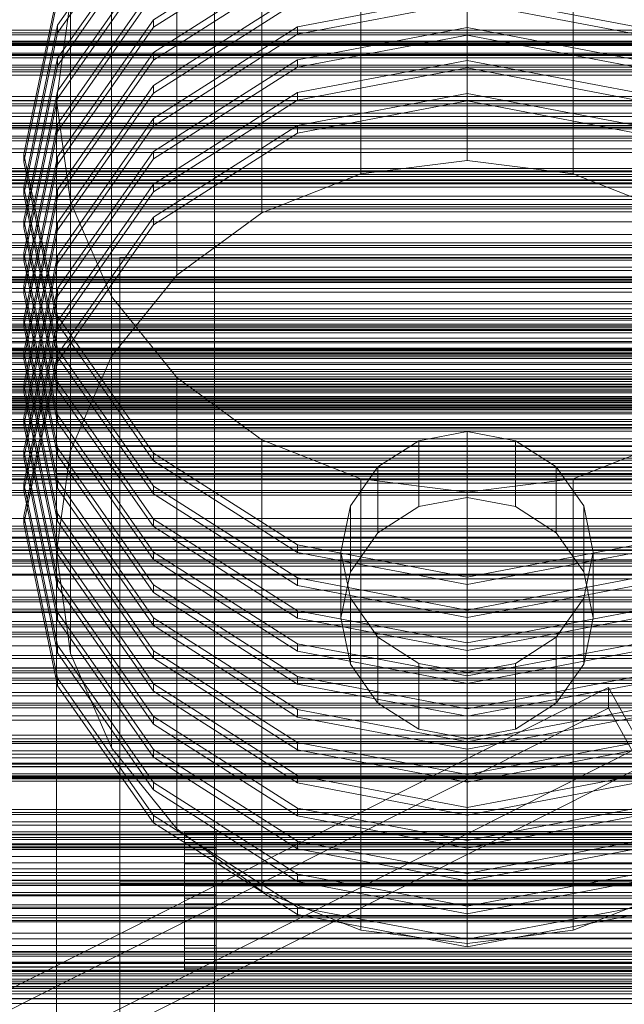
# Model space of a CAD drawing. Header units: millimetres. Extents: x -2233 to 61924, y -68080 to 6847.
# Tile 327 of 656: x 488 to 680, y -32783 to -32471. Entities that reach past the tile are written whole.
import ezdxf

# ---------------------------------------------------------------- set-up
doc = ezdxf.new("R2010")
doc.units = ezdxf.units.MM
for name, color, linetype, lineweight in [('COTAS_P', 1, 'Continuous', 0), ('frontal_C02', 7, 'Continuous', 0), ('frontal_C03', 7, 'Continuous', 0), ('frontal_C03-dry', 7, 'Continuous', 0), ('frontal_tolva', 7, 'Continuous', 0)]:
    doc.layers.add(name, color=color, linetype=linetype, lineweight=lineweight)
doc.dimstyles.new('R19_100', dxfattribs={"dimtxt": 250, "dimasz": 150, "dimexe": 150, "dimexo": 80, "dimgap": 100, "dimtad": 1, "dimtih": 1, "dimtoh": 1, "dimdsep": 46, "dimcen": 0.09, "dimadec": 0, "dimazin": 0, "dimtfac": 1, "dimtdec": 4, "dimtofl": 0, "dimtmove": 0, "dimatfit": 3, "dimfxl": 1, "dimtolj": 1, "dimtzin": 0, "dimarcsym": 0})

# ---------------------------------------------------------------- blocks, each defined once
blk = doc.blocks.new('DIM_R28_53')
at = {"layer": 'COTAS_P'}
for p, q in [((-150, -32300), (550, -32300)), ((550, -32300), (505, -32450)), ((550, -34900), (550, -32300)), ((550, -32300), (595, -32450)), ((550, -34900), (505, -34750)), ((550, -34900), (595, -34750)), ((-150, -34900), (550, -34900))]:
    blk.add_line(p, q, dxfattribs=at)
blk.add_text('2600 P', height=250, rotation=90, dxfattribs=at).set_placement((450, -33600))

msp = doc.modelspace()

# ---------------------------------------------------------------- linework, layer by layer
at = {"layer": 'frontal_C02'}
for p, q in [((630, -32515.335), (630, -32372.27)), ((596.354, -32519.564), (596.354, -32376.499)), ((663.646, -32519.564), (663.646, -32376.499)), ((565, -32531.96), (565, -32388.896)), ((538.076, -32551.681), (538.076, -32408.616)), ((530.722, -32429.017), (500.287, -32472.496)), ((500.287, -32474.88), (530.722, -32431.401)), ((517.417, -32577.381), (517.417, -32434.316)), ((530.722, -32439.449), (500.287, -32482.928)), ((500.287, -32485.312), (530.722, -32441.833)), ((576.271, -32441.693), (530.722, -32470.744)), ((530.722, -32473.129), (576.271, -32444.077)), ((530.722, -32449.881), (500.287, -32493.359)), ((500.287, -32495.744), (530.722, -32452.265)), ((576.271, -32452.124), (530.722, -32481.176)), ((530.722, -32483.561), (576.271, -32454.509)), ((530.722, -32460.312), (500.287, -32503.791)), ((500.287, -32462.064), (489.6, -32513.351)), ((500.287, -32506.176), (530.722, -32462.697)), ((576.271, -32462.556), (530.722, -32491.608)), ((630, -32462.787), (576.271, -32472.988)), ((683.729, -32472.988), (630, -32462.787)), ((489.6, -32515.735), (500.287, -32464.448)), ((504.43, -32464.245), (500, -32496.362)), ((504.43, -32607.309), (504.43, -32464.245)), ((530.722, -32493.992), (576.271, -32464.941)), ((576.271, -32475.372), (630, -32465.171)), ((630, -32465.171), (683.729, -32475.372)), ((500.287, -32472.496), (489.6, -32523.783)), ((530.722, -32470.744), (500.287, -32514.223)), ((500.287, -32474.88), (500.287, -32472.496)), ((530.722, -32473.129), (530.722, -32470.744)), ((576.271, -32472.988), (530.722, -32502.04)), ((576.271, -32475.372), (576.271, -32472.988)), ((489.6, -32526.167), (500.287, -32474.88)), ((500.287, -32516.608), (530.722, -32473.129)), ((530.722, -32504.424), (576.271, -32475.372)), ((630, -32473.218), (576.271, -32483.42)), ((576.271, -32485.804), (630, -32475.603)), ((683.729, -32483.42), (630, -32473.218)), ((630, -32475.603), (630, -32473.218)), ((630, -32475.603), (683.729, -32485.804)), ((530.722, -32481.176), (500.287, -32524.655)), ((530.722, -32483.561), (530.722, -32481.176)), ((500.287, -32482.928), (489.6, -32534.214)), ((489.6, -32536.599), (500.287, -32485.312)), ((500.287, -32485.312), (500.287, -32482.928)), ((500.287, -32527.039), (530.722, -32483.561)), ((576.271, -32483.42), (530.722, -32512.472)), ((576.271, -32485.804), (576.271, -32483.42)), ((630, -32483.65), (576.271, -32493.852)), ((683.729, -32493.852), (630, -32483.65)), ((630, -32486.035), (630, -32483.65)), ((530.722, -32514.856), (576.271, -32485.804)), ((576.271, -32496.236), (630, -32486.035)), ((630, -32486.035), (683.729, -32496.236)), ((530.722, -32491.608), (500.287, -32535.087)), ((530.722, -32493.992), (530.722, -32491.608)), ((500.287, -32493.359), (489.6, -32544.646)), ((500.287, -32495.744), (500.287, -32493.359)), ((500.287, -32537.471), (530.722, -32493.992)), ((576.271, -32493.852), (530.722, -32522.903)), ((576.271, -32496.236), (576.271, -32493.852)), ((630, -32494.082), (576.271, -32504.283)), ((683.729, -32504.283), (630, -32494.082)), ((630, -32496.466), (630, -32494.082)), ((489.6, -32547.031), (500.287, -32495.744)), ((500, -32496.362), (504.43, -32528.479)), ((500, -32639.427), (500, -32496.362)), ((530.722, -32525.288), (576.271, -32496.236)), ((576.271, -32506.668), (630, -32496.466)), ((630, -32496.466), (683.729, -32506.668)), ((500.287, -32503.791), (489.6, -32555.078)), ((530.722, -32502.04), (500.287, -32545.519)), ((500.287, -32506.176), (500.287, -32503.791)), ((530.722, -32504.424), (530.722, -32502.04)), ((576.271, -32504.283), (530.722, -32533.335)), ((576.271, -32506.668), (576.271, -32504.283)), ((489.6, -32557.462), (500.287, -32506.176)), ((500.287, -32547.903), (530.722, -32504.424)), ((530.722, -32535.72), (576.271, -32506.668)), ((489.6, -32513.351), (500.287, -32564.638)), ((489.6, -32515.735), (489.6, -32513.351)), ((530.722, -32512.472), (500.287, -32555.95)), ((530.722, -32514.856), (530.722, -32512.472)), ((500.287, -32514.223), (489.6, -32565.51)), ((500.287, -32567.022), (489.6, -32515.735)), ((489.6, -32567.894), (500.287, -32516.608)), ((500.287, -32516.608), (500.287, -32514.223)), ((500.287, -32558.335), (530.722, -32514.856)), ((596.354, -32519.564), (630, -32515.335)), ((630, -32515.335), (663.646, -32519.564)), ((565, -32531.96), (596.354, -32519.564)), ((663.646, -32519.564), (695, -32531.96)), ((530.722, -32522.903), (500.287, -32566.382)), ((530.722, -32525.288), (530.722, -32522.903)), ((489.6, -32523.783), (500.287, -32575.069)), ((489.6, -32526.167), (489.6, -32523.783)), ((500.287, -32524.655), (489.6, -32575.942)), ((500.287, -32527.039), (500.287, -32524.655)), ((500.287, -32568.767), (530.722, -32525.288)), ((500.287, -32577.454), (489.6, -32526.167)), ((489.6, -32578.326), (500.287, -32527.039)), ((504.43, -32528.479), (517.417, -32558.408)), ((504.43, -32671.544), (504.43, -32528.479)), ((538.076, -32551.681), (565, -32531.96)), ((489.6, -32534.214), (500.287, -32585.501)), ((489.6, -32536.599), (489.6, -32534.214)), ((500.287, -32535.087), (489.6, -32586.373)), ((530.722, -32533.335), (500.287, -32576.814)), ((500.287, -32537.471), (500.287, -32535.087)), ((530.722, -32535.72), (530.722, -32533.335)), ((500.287, -32587.886), (489.6, -32536.599)), ((489.6, -32588.758), (500.287, -32537.471)), ((500.287, -32579.198), (530.722, -32535.72)), ((489.6, -32544.646), (500.287, -32595.933)), ((489.6, -32547.031), (489.6, -32544.646)), ((500.287, -32545.519), (489.6, -32596.805)), ((500.287, -32598.317), (489.6, -32547.031)), ((489.6, -32599.19), (500.287, -32547.903)), ((500.287, -32547.903), (500.287, -32545.519)), ((520, -32605.725), (520, -32546.115)), ((520, -32546.115), (740, -32546.115)), ((520, -32744.661), (520, -32546.115)), ((517.417, -32577.381), (538.076, -32551.681)), ((489.6, -32555.078), (500.287, -32606.365)), ((489.6, -32557.462), (489.6, -32555.078)), ((500.287, -32555.95), (489.6, -32607.237)), ((500.287, -32558.335), (500.287, -32555.95)), ((500.287, -32608.749), (489.6, -32557.462)), ((489.6, -32609.622), (500.287, -32558.335)), ((517.417, -32558.408), (538.076, -32584.108)), ((517.417, -32701.472), (517.417, -32558.408)), ((489.6, -32565.51), (500.287, -32616.797)), ((489.6, -32567.894), (489.6, -32565.51)), ((500.287, -32566.382), (489.6, -32617.669)), ((500.287, -32564.638), (530.722, -32608.116)), ((500.287, -32567.022), (500.287, -32564.638)), ((500.287, -32568.767), (500.287, -32566.382)), ((500.287, -32619.181), (489.6, -32567.894)), ((489.6, -32620.053), (500.287, -32568.767)), ((530.722, -32610.501), (500.287, -32567.022)), ((489.6, -32575.942), (500.287, -32627.228)), ((489.6, -32578.326), (489.6, -32575.942)), ((500.287, -32575.069), (530.722, -32618.548)), ((500.287, -32577.454), (500.287, -32575.069)), ((500.287, -32576.814), (489.6, -32628.101)), ((500.287, -32629.613), (489.6, -32578.326)), ((500.287, -32579.198), (500.287, -32576.814)), ((530.722, -32620.933), (500.287, -32577.454)), ((504.43, -32607.309), (517.417, -32577.381)), ((489.6, -32630.485), (500.287, -32579.198)), ((538.076, -32584.108), (565, -32603.828)), ((538.076, -32727.173), (538.076, -32584.108)), ((489.6, -32586.373), (500.287, -32637.66)), ((489.6, -32588.758), (489.6, -32586.373)), ((500.287, -32585.501), (530.722, -32628.98)), ((500.287, -32587.886), (500.287, -32585.501)), ((530.722, -32631.364), (500.287, -32587.886)), ((500.287, -32640.045), (489.6, -32588.758)), ((489.6, -32596.805), (500.287, -32648.092)), ((489.6, -32599.19), (489.6, -32596.805)), ((500.287, -32595.933), (530.722, -32639.412)), ((500.287, -32598.317), (500.287, -32595.933)), ((500.287, -32650.476), (489.6, -32599.19)), ((530.722, -32641.796), (500.287, -32598.317)), ((565, -32603.828), (596.354, -32616.225)), ((565, -32746.893), (565, -32603.828)), ((630, -32601.245), (614.693, -32604.151)), ((645.307, -32604.151), (630, -32601.245)), ((630, -32622.108), (630, -32601.245)), ((663.646, -32616.225), (695, -32603.828)), ((489.6, -32607.237), (500.287, -32658.524)), ((489.6, -32609.622), (489.6, -32607.237)), ((500.287, -32606.365), (530.722, -32649.844)), ((500.287, -32608.749), (500.287, -32606.365)), ((740, -32605.725), (520, -32605.725)), ((520, -32605.725), (520, -32804.271)), ((614.693, -32604.151), (601.716, -32612.428)), ((614.693, -32625.015), (614.693, -32604.151)), ((658.284, -32612.428), (645.307, -32604.151)), ((645.307, -32625.015), (645.307, -32604.151)), ((500.287, -32660.908), (489.6, -32609.622)), ((500, -32639.427), (504.43, -32607.309)), ((530.722, -32652.228), (500.287, -32608.749)), ((530.722, -32608.116), (576.271, -32637.168)), ((530.722, -32610.501), (530.722, -32608.116)), ((576.271, -32639.552), (530.722, -32610.501)), ((601.716, -32612.428), (593.045, -32624.815)), ((601.716, -32633.292), (601.716, -32612.428)), ((666.955, -32624.815), (658.284, -32612.428)), ((658.284, -32633.292), (658.284, -32612.428)), ((500, -32769.479), (500, -32614.492)), ((500, -32614.492), (760, -32614.492)), ((500, -32647.902), (500, -32614.492)), ((596.354, -32616.225), (630, -32620.453)), ((596.354, -32759.29), (596.354, -32616.225)), ((630, -32620.453), (663.646, -32616.225)), ((663.646, -32759.29), (663.646, -32616.225)), ((489.6, -32617.669), (500.287, -32668.956)), ((489.6, -32620.053), (489.6, -32617.669)), ((500.287, -32616.797), (530.722, -32660.275)), ((500.287, -32619.181), (500.287, -32616.797)), ((530.722, -32662.66), (500.287, -32619.181)), ((530.722, -32618.548), (576.271, -32647.6)), ((530.722, -32620.933), (530.722, -32618.548)), ((500.287, -32671.34), (489.6, -32620.053)), ((576.271, -32649.984), (530.722, -32620.933)), ((614.693, -32625.015), (630, -32622.108)), ((630, -32763.518), (630, -32620.453)), ((630, -32622.108), (645.307, -32625.015)), ((593.045, -32624.815), (590, -32639.427)), ((593.045, -32645.679), (593.045, -32624.815)), ((601.716, -32633.292), (614.693, -32625.015)), ((645.307, -32625.015), (658.284, -32633.292)), ((670, -32639.427), (666.955, -32624.815)), ((666.955, -32645.679), (666.955, -32624.815)), ((489.6, -32628.101), (500.287, -32679.387)), ((489.6, -32630.485), (489.6, -32628.101)), ((500.287, -32627.228), (530.722, -32670.707)), ((500.287, -32629.613), (500.287, -32627.228)), ((530.722, -32628.98), (576.271, -32658.032)), ((530.722, -32631.364), (530.722, -32628.98)), ((500.287, -32681.772), (489.6, -32630.485)), ((530.722, -32673.092), (500.287, -32629.613)), ((576.271, -32660.416), (530.722, -32631.364)), ((593.045, -32645.679), (601.716, -32633.292)), ((658.284, -32633.292), (666.955, -32645.679)), ((500.287, -32637.66), (530.722, -32681.139)), ((500.287, -32640.045), (500.287, -32637.66)), ((576.271, -32637.168), (630, -32647.37)), ((576.271, -32639.552), (576.271, -32637.168)), ((630, -32647.37), (683.729, -32637.168)), ((504.43, -32671.544), (500, -32639.427)), ((530.722, -32683.523), (500.287, -32640.045)), ((530.722, -32639.412), (576.271, -32668.463)), ((530.722, -32641.796), (530.722, -32639.412)), ((630, -32649.754), (576.271, -32639.552)), ((590, -32639.427), (593.045, -32654.038)), ((590, -32660.29), (590, -32639.427)), ((683.729, -32639.552), (630, -32649.754)), ((666.955, -32654.038), (670, -32639.427)), ((670, -32639.427), (670, -32660.29)), ((485, -32641.941), (775, -32641.941)), ((576.271, -32670.848), (530.722, -32641.796)), ((576.271, -32647.6), (630, -32657.801)), ((576.271, -32649.984), (576.271, -32647.6)), ((590, -32660.29), (593.045, -32645.679)), ((630, -32649.754), (630, -32647.37)), ((630, -32657.801), (683.729, -32647.6)), ((666.955, -32645.679), (670, -32660.29)), ((760, -32647.902), (500, -32647.902)), ((500, -32647.902), (500, -32802.888)), ((500.287, -32648.092), (530.722, -32691.571)), ((500.287, -32650.476), (500.287, -32648.092)), ((530.722, -32693.955), (500.287, -32650.476)), ((530.722, -32649.844), (576.271, -32678.895)), ((530.722, -32652.228), (530.722, -32649.844)), ((630, -32660.186), (576.271, -32649.984)), ((683.729, -32649.984), (630, -32660.186)), ((775, -32651.486), (485, -32651.486)), ((576.271, -32681.28), (530.722, -32652.228)), ((593.045, -32654.038), (601.716, -32666.425)), ((593.045, -32674.902), (593.045, -32654.038)), ((658.284, -32666.425), (666.955, -32654.038)), ((666.955, -32674.902), (666.955, -32654.038)), ((500.287, -32658.524), (530.722, -32702.003)), ((500.287, -32660.908), (500.287, -32658.524)), ((530.722, -32660.275), (576.271, -32689.327)), ((530.722, -32662.66), (530.722, -32660.275)), ((576.271, -32658.032), (630, -32668.233)), ((576.271, -32660.416), (576.271, -32658.032)), ((593.045, -32674.902), (590, -32660.29)), ((630, -32660.186), (630, -32657.801)), ((630, -32668.233), (683.729, -32658.032)), ((670, -32660.29), (666.955, -32674.902)), ((530.722, -32704.387), (500.287, -32660.908)), ((576.271, -32691.712), (530.722, -32662.66)), ((630, -32670.618), (576.271, -32660.416)), ((683.729, -32660.416), (630, -32670.618)), ((601.716, -32666.425), (614.693, -32674.702)), ((601.716, -32687.289), (601.716, -32666.425)), ((645.307, -32674.702), (658.284, -32666.425)), ((658.284, -32687.289), (658.284, -32666.425)), ((500.287, -32668.956), (530.722, -32712.434)), ((500.287, -32671.34), (500.287, -32668.956)), ((576.271, -32668.463), (630, -32678.665)), ((576.271, -32670.848), (576.271, -32668.463)), ((630, -32670.618), (630, -32668.233)), ((630, -32678.665), (683.729, -32668.463)), ((530.722, -32714.819), (500.287, -32671.34)), ((517.417, -32701.472), (504.43, -32671.544)), ((530.722, -32670.707), (576.271, -32699.759)), ((530.722, -32673.092), (530.722, -32670.707)), ((630, -32681.049), (576.271, -32670.848)), ((683.729, -32670.848), (630, -32681.049)), ((576.271, -32702.143), (530.722, -32673.092)), ((601.716, -32687.289), (593.045, -32674.902)), ((614.693, -32674.702), (630, -32677.609)), ((614.693, -32695.566), (614.693, -32674.702)), ((630, -32677.609), (645.307, -32674.702)), ((645.307, -32695.566), (645.307, -32674.702)), ((666.955, -32674.902), (658.284, -32687.289)), ((576.271, -32678.895), (630, -32689.097)), ((576.271, -32681.28), (576.271, -32678.895)), ((630, -32698.472), (630, -32677.609)), ((630, -32681.049), (630, -32678.665)), ((630, -32689.097), (683.729, -32678.895)), ((415, -32679.382), (760, -32679.382)), ((500.287, -32679.387), (530.722, -32722.866)), ((500.287, -32681.772), (500.287, -32679.387)), ((530.722, -32725.251), (500.287, -32681.772)), ((530.722, -32681.139), (576.271, -32710.191)), ((530.722, -32683.523), (530.722, -32681.139)), ((630, -32691.481), (576.271, -32681.28)), ((683.729, -32681.28), (630, -32691.481)), ((424.864, -32808.325), (674.864, -32682.325)), ((576.271, -32712.575), (530.722, -32683.523)), ((674.864, -32688.882), (674.864, -32682.325)), ((674.864, -32682.325), (685.136, -32700.895)), ((614.693, -32695.566), (601.716, -32687.289)), ((658.284, -32687.289), (645.307, -32695.566)), ((760, -32691.304), (415, -32691.304)), ((674.864, -32688.882), (424.864, -32814.883)), ((576.271, -32689.327), (630, -32699.529)), ((576.271, -32691.712), (576.271, -32689.327)), ((630, -32691.481), (630, -32689.097)), ((630, -32699.529), (683.729, -32689.327)), ((685.136, -32707.452), (674.864, -32688.882)), ((760, -32692.746), (415, -32692.746)), ((530.722, -32691.571), (576.271, -32720.623)), ((530.722, -32693.955), (530.722, -32691.571)), ((576.271, -32723.007), (530.722, -32693.955)), ((630, -32701.913), (576.271, -32691.712)), ((683.729, -32691.712), (630, -32701.913)), ((630, -32698.472), (614.693, -32695.566)), ((645.307, -32695.566), (630, -32698.472)), ((576.271, -32699.759), (630, -32709.96)), ((576.271, -32702.143), (576.271, -32699.759)), ((630, -32701.913), (630, -32699.529)), ((630, -32709.96), (683.729, -32699.759)), ((435.136, -32826.896), (685.136, -32700.895)), ((538.076, -32727.173), (517.417, -32701.472)), ((530.722, -32702.003), (576.271, -32731.054)), ((530.722, -32704.387), (530.722, -32702.003)), ((630, -32712.345), (576.271, -32702.143)), ((683.729, -32702.143), (630, -32712.345)), ((415, -32704.668), (760, -32704.668)), ((576.271, -32733.439), (530.722, -32704.387)), ((435.136, -32833.453), (685.136, -32707.452)), ((576.271, -32710.191), (630, -32720.392)), ((576.271, -32712.575), (576.271, -32710.191)), ((630, -32712.345), (630, -32709.96)), ((630, -32720.392), (683.729, -32710.191)), ((530.722, -32712.434), (576.271, -32741.486)), ((530.722, -32714.819), (530.722, -32712.434)), ((630, -32722.777), (576.271, -32712.575)), ((683.729, -32712.575), (630, -32722.777)), ((576.271, -32743.871), (530.722, -32714.819)), ((576.271, -32720.623), (630, -32730.824)), ((576.271, -32723.007), (576.271, -32720.623)), ((630, -32722.777), (630, -32720.392)), ((630, -32730.824), (683.729, -32720.623)), ((530.722, -32722.866), (576.271, -32751.918)), ((530.722, -32725.251), (530.722, -32722.866)), ((576.271, -32754.302), (530.722, -32725.251)), ((630, -32733.208), (576.271, -32723.007)), ((683.729, -32723.007), (630, -32733.208)), ((550.5, -32728.089), (450.5, -32728.089)), ((565, -32746.893), (538.076, -32727.173)), ((540.5, -32729), (540.5, -32728.018)), ((540.5, -32728.018), (540.5, -32728.535)), ((540.5, -32728.018), (815, -32728.018)), ((540.5, -32728.535), (540.5, -32730.514)), ((540.5, -32728.535), (815, -32728.535)), ((550.5, -32729), (550.5, -32728.089)), ((550.5, -32728.089), (550.5, -32730.514)), ((550.5, -32729), (450.5, -32729)), ((550.5, -32730.514), (450.5, -32730.514)), ((540.5, -32731.413), (540.5, -32729)), ((540.5, -32729), (815, -32729)), ((540.5, -32730.514), (540.5, -32733.821)), ((540.5, -32730.514), (815, -32730.514)), ((540.5, -32735.092), (540.5, -32731.413)), ((540.5, -32731.413), (815, -32731.413)), ((550.5, -32733.108), (550.5, -32729)), ((550.5, -32730.514), (550.5, -32735.906)), ((576.271, -32731.054), (630, -32741.256)), ((576.271, -32733.439), (576.271, -32731.054)), ((630, -32733.208), (630, -32730.824)), ((630, -32741.256), (683.729, -32731.054)), ((550.5, -32733.108), (450.5, -32733.108)), ((540.5, -32733.821), (540.5, -32738.231)), ((540.5, -32733.821), (815, -32733.821)), ((540.5, -32739.787), (540.5, -32735.092)), ((540.5, -32735.092), (815, -32735.092)), ((550.5, -32739.787), (550.5, -32733.108)), ((630, -32743.64), (576.271, -32733.439)), ((683.729, -32733.439), (630, -32743.64)), ((550.5, -32735.906), (450.5, -32735.906)), ((540.5, -32738.231), (540.5, -32743.443)), ((540.5, -32738.231), (815, -32738.231)), ((550.5, -32735.906), (550.5, -32743.443)), ((550.5, -32739.787), (450.5, -32739.787)), ((540.5, -32745.179), (540.5, -32739.787)), ((540.5, -32739.787), (815, -32739.787)), ((550.5, -32748.022), (550.5, -32739.787)), ((630, -32743.64), (630, -32741.256)), ((450.5, -32743.443), (550.5, -32743.443)), ((520, -32803.317), (520, -32743.706)), ((520, -32743.706), (740, -32743.706)), ((520, -32802.888), (520, -32743.706)), ((540.5, -32743.443), (540.5, -32749.102)), ((815, -32743.443), (540.5, -32743.443)), ((550.5, -32743.443), (550.5, -32751.978)), ((576.271, -32741.486), (630, -32751.688)), ((576.271, -32743.871), (576.271, -32741.486)), ((630, -32754.072), (576.271, -32743.871)), ((630, -32751.688), (683.729, -32741.486)), ((683.729, -32743.871), (630, -32754.072)), ((740, -32744.661), (520, -32744.661)), ((520, -32744.661), (520, -32804.271)), ((540.5, -32750.898), (540.5, -32745.179)), ((540.5, -32745.179), (815, -32745.179)), ((596.354, -32759.29), (565, -32746.893)), ((695, -32746.893), (663.646, -32759.29)), ((550.5, -32748.022), (450.5, -32748.022)), ((540.5, -32749.102), (540.5, -32754.821)), ((540.5, -32749.102), (815, -32749.102)), ((550.5, -32756.557), (550.5, -32748.022)), ((550.5, -32751.978), (450.5, -32751.978)), ((540.5, -32756.557), (540.5, -32750.898)), ((540.5, -32750.898), (815, -32750.898)), ((550.5, -32751.978), (550.5, -32760.213)), ((576.271, -32751.918), (630, -32762.119)), ((576.271, -32754.302), (576.271, -32751.918)), ((630, -32754.072), (630, -32751.688)), ((630, -32762.119), (683.729, -32751.918)), ((550.5, -32756.557), (450.5, -32756.557)), ((540.5, -32754.821), (540.5, -32760.213)), ((540.5, -32754.821), (815, -32754.821)), ((540.5, -32761.769), (540.5, -32756.557)), ((540.5, -32756.557), (815, -32756.557)), ((550.5, -32764.094), (550.5, -32756.557)), ((630, -32764.504), (576.271, -32754.302)), ((683.729, -32754.302), (630, -32764.504)), ((630, -32763.518), (596.354, -32759.29)), ((663.646, -32759.29), (630, -32763.518)), ((420, -32761.942), (823, -32761.942)), ((550.5, -32760.213), (450.5, -32760.213)), ((540.5, -32760.213), (540.5, -32764.908)), ((540.5, -32760.213), (815, -32760.213)), ((540.5, -32766.179), (540.5, -32761.769)), ((540.5, -32761.769), (815, -32761.769)), ((550.5, -32760.213), (550.5, -32766.892)), ((630, -32764.504), (630, -32762.119)), ((550.5, -32764.094), (450.5, -32764.094)), ((540.5, -32764.908), (540.5, -32768.587)), ((540.5, -32764.908), (815, -32764.908)), ((540.5, -32769.486), (540.5, -32766.179)), ((540.5, -32766.179), (815, -32766.179)), ((550.5, -32769.486), (550.5, -32764.094)), ((823, -32769.393), (420, -32769.393)), ((550.5, -32766.892), (450.5, -32766.892)), ((550.5, -32769.486), (450.5, -32769.486)), ((760, -32769.479), (500, -32769.479)), ((500, -32769.479), (500, -32802.888)), ((540.5, -32768.587), (540.5, -32771)), ((540.5, -32768.587), (815, -32768.587)), ((540.5, -32771.465), (540.5, -32769.486)), ((540.5, -32769.486), (815, -32769.486)), ((550.5, -32766.892), (550.5, -32771)), ((550.5, -32771.911), (550.5, -32769.486)), ((550.5, -32771), (450.5, -32771)), ((550.5, -32771.911), (450.5, -32771.911)), ((540.5, -32771), (540.5, -32771.982)), ((540.5, -32771), (815, -32771)), ((540.5, -32771.982), (540.5, -32771.465)), ((540.5, -32771.465), (815, -32771.465)), ((540.5, -32771.982), (815, -32771.982)), ((550.5, -32771), (550.5, -32771.911)), ((823, -32781.033), (420, -32781.033))]:
    msp.add_line(p, q, dxfattribs=at)
at = {"layer": 'frontal_C03'}
for p, q in [((1250, -32474.025), (-1250, -32474.025)), ((1250, -32474.906), (-1250, -32474.906)), ((1250, -32475.56), (-1250, -32475.56)), ((1570, -32478.303), (-1570, -32478.303)), ((1570, -32478.562), (-1570, -32478.562)), ((-1250, -32477.542), (1250, -32477.542)), ((1250, -32477.867), (-1250, -32477.867)), ((-1250, -32478.924), (1250, -32478.924)), ((1570, -32481.347), (-1570, -32481.347)), ((1570, -32482.085), (-1570, -32482.085)), ((1250, -32481.776), (-1250, -32481.776)), ((1250, -32482.834), (-1250, -32482.834)), ((1250, -32485.141), (-1250, -32485.141)), ((1570, -32487.231), (-1570, -32487.231)), ((1570, -32488.335), (-1570, -32488.335)), ((1250, -32485.795), (-1250, -32485.795)), ((1250, -32486.676), (-1250, -32486.676)), ((-1570, -32495.059), (1570, -32495.059)), ((1570, -32496.361), (-1570, -32496.361)), ((1250, -32496.472), (-1250, -32496.472)), ((1250, -32496.482), (-1250, -32496.482)), ((1250, -32497.364), (-1250, -32497.364)), ((1250, -32498.017), (-1250, -32498.017)), ((1250, -32500.325), (-1250, -32500.325)), ((1570, -32503.639), (-1570, -32503.639)), ((-1250, -32501.382), (1250, -32501.382)), ((1250, -32503.528), (-1250, -32503.528)), ((1250, -32504.234), (-1250, -32504.234)), ((1570, -32504.941), (-1570, -32504.941)), ((1250, -32505.291), (-1250, -32505.291)), ((1250, -32507.599), (-1250, -32507.599)), ((1250, -32508.252), (-1250, -32508.252)), ((1250, -32509.134), (-1250, -32509.134)), ((1570, -32511.665), (-1570, -32511.665)), ((1570, -32512.769), (-1570, -32512.769)), ((1570, -32517.915), (-1570, -32517.915)), ((1570, -32518.653), (-1570, -32518.653)), ((1250, -32518.94), (-1250, -32518.94)), ((1250, -32519.821), (-1250, -32519.821)), ((1570, -32521.438), (-1570, -32521.438)), ((1570, -32521.697), (-1570, -32521.697)), ((1250, -32520.475), (-1250, -32520.475)), ((1250, -32522.458), (-1250, -32522.458)), ((1250, -32522.782), (-1250, -32522.782)), ((-1250, -32523.84), (1250, -32523.84)), ((1250, -32526.692), (-1250, -32526.692)), ((1250, -32527.749), (-1250, -32527.749)), ((1250, -32529.274), (-1250, -32529.274)), ((1250, -32530.056), (-1250, -32530.056)), ((1250, -32530.71), (-1250, -32530.71)), ((1250, -32531.591), (-1250, -32531.591)), ((1250, -32541.398), (-1250, -32541.398)), ((1250, -32542.279), (-1250, -32542.279)), ((1250, -32542.932), (-1250, -32542.932)), ((1250, -32545.24), (-1250, -32545.24)), ((-1250, -32546.297), (1250, -32546.297)), ((1250, -32546.913), (-1250, -32546.913)), ((1250, -32549.149), (-1250, -32549.149)), ((1250, -32550.207), (-1250, -32550.207)), ((-1250, -32552.223), (1250, -32552.223)), ((1250, -32552.514), (-1250, -32552.514)), ((1250, -32553.025), (-1250, -32553.025)), ((1250, -32553.167), (-1250, -32553.167)), ((-1250, -32553.605), (1250, -32553.605)), ((1250, -32554.049), (-1250, -32554.049)), ((-1250, -32555.943), (1250, -32555.943)), ((-1250, -32557.072), (1250, -32557.072)), ((-1250, -32560.791), (1250, -32560.791)), ((-1250, -32562.388), (1250, -32562.388)), ((1250, -32563.855), (-1250, -32563.855)), ((1250, -32564.737), (-1250, -32564.737)), ((1250, -32565.39), (-1250, -32565.39)), ((-1250, -32567.235), (1250, -32567.235)), ((1250, -32567.697), (-1250, -32567.697)), ((1250, -32568.172), (-1250, -32568.172)), ((-1250, -32568.755), (1250, -32568.755)), ((-1250, -32569.191), (1250, -32569.191)), ((1250, -32571.607), (-1250, -32571.607)), ((1250, -32572.664), (-1250, -32572.664)), ((-1268, -32575.209), (1268, -32575.209)), ((-1268, -32575.433), (1268, -32575.433)), ((-1268, -32575.597), (1268, -32575.597)), ((1250, -32573.162), (-1250, -32573.162)), ((-1250, -32574.835), (1250, -32574.835)), ((1250, -32574.972), (-1250, -32574.972)), ((1250, -32575.625), (-1250, -32575.625)), ((-1268, -32576.255), (1268, -32576.255)), ((-1268, -32576.572), (1268, -32576.572)), ((-1268, -32577.619), (1268, -32577.619)), ((-1268, -32578.068), (1268, -32578.068)), ((1250, -32576.506), (-1250, -32576.506)), ((1250, -32577.017), (-1250, -32577.017)), ((-1268, -32579.431), (1268, -32579.431)), ((-1268, -32579.981), (1268, -32579.981)), ((-1268, -32581.568), (1268, -32581.568)), ((1268, -32582.182), (-1268, -32582.182)), ((-1268, -32583.886), (1268, -32583.886)), ((-1268, -32584.521), (1268, -32584.521)), ((-1250, -32583.074), (1250, -32583.074)), ((1250, -32584.784), (-1250, -32584.784)), ((-1250, -32585.332), (1250, -32585.332)), ((-1268, -32586.224), (1268, -32586.224)), ((-1268, -32586.838), (1268, -32586.838)), ((-1268, -32588.425), (1268, -32588.425)), ((1250, -32586.313), (-1250, -32586.313)), ((1250, -32587.194), (-1250, -32587.194)), ((1250, -32587.848), (-1250, -32587.848)), ((1250, -32588.313), (-1250, -32588.313)), ((-1268, -32588.975), (1268, -32588.975)), ((-1268, -32590.339), (1268, -32590.339)), ((-1268, -32590.788), (1268, -32590.788)), ((1250, -32590.155), (-1250, -32590.155)), ((-1250, -32591.212), (1250, -32591.212)), ((-1250, -32591.389), (1250, -32591.389)), ((-1268, -32591.834), (1268, -32591.834)), ((-1268, -32592.151), (1268, -32592.151)), ((-1268, -32592.809), (1268, -32592.809)), ((-1268, -32592.973), (1268, -32592.973)), ((-1268, -32593.197), (1268, -32593.197)), ((-1250, -32593.571), (1250, -32593.571)), ((1250, -32594.065), (-1250, -32594.065)), ((1250, -32595.122), (-1250, -32595.122)), ((1250, -32595.619), (-1250, -32595.619)), ((1250, -32597.429), (-1250, -32597.429)), ((1250, -32597.446), (-1250, -32597.446)), ((1250, -32598.083), (-1250, -32598.083)), ((1250, -32598.964), (-1250, -32598.964)), ((-1250, -32599.215), (1250, -32599.215)), ((1250, -32599.938), (-1250, -32599.938)), ((-1250, -32601.171), (1250, -32601.171)), ((-1250, -32606.018), (1250, -32606.018)), ((-1250, -32607.615), (1250, -32607.615)), ((1250, -32608.77), (-1250, -32608.77)), ((1250, -32609.652), (-1250, -32609.652)), ((1250, -32610.305), (-1250, -32610.305)), ((-1250, -32611.334), (1250, -32611.334)), ((-1250, -32612.463), (1250, -32612.463)), ((1250, -32612.613), (-1250, -32612.613)), ((-1250, -32613.67), (1250, -32613.67)), ((-1250, -32614.801), (1250, -32614.801)), ((-1250, -32615.386), (1250, -32615.386)), ((-1250, -32616.183), (1250, -32616.183)), ((1250, -32616.522), (-1250, -32616.522)), ((1250, -32617.579), (-1250, -32617.579)), ((1250, -32619.887), (-1250, -32619.887)), ((1250, -32620.54), (-1250, -32620.54)), ((1250, -32621.422), (-1250, -32621.422)), ((1250, -32631.228), (-1250, -32631.228)), ((1250, -32632.109), (-1250, -32632.109)), ((-1500, -32635.017), (1500, -32635.017)), ((1250, -32632.763), (-1250, -32632.763)), ((1250, -32635.07), (-1250, -32635.07)), ((-1250, -32636.128), (1250, -32636.128)), ((1250, -32638.98), (-1250, -32638.98)), ((1250, -32640.037), (-1250, -32640.037)), ((1250, -32642.345), (-1250, -32642.345)), ((1250, -32642.998), (-1250, -32642.998)), ((1250, -32643.879), (-1250, -32643.879)), ((1500, -32646.426), (-1500, -32646.426)), ((1500, -32646.711), (-1500, -32646.711)), ((1250, -32653.686), (-1250, -32653.686)), ((1250, -32654.567), (-1250, -32654.567)), ((1250, -32655.221), (-1250, -32655.221)), ((-1500, -32658.119), (1500, -32658.119)), ((1250, -32657.528), (-1250, -32657.528)), ((-1250, -32658.585), (1250, -32658.585)), ((1250, -32661.437), (-1250, -32661.437)), ((1250, -32662.495), (-1250, -32662.495)), ((1250, -32664.802), (-1250, -32664.802)), ((1250, -32665.456), (-1250, -32665.456)), ((1250, -32666.337), (-1250, -32666.337)), ((1250, -32676.143), (-1250, -32676.143)), ((1250, -32677.025), (-1250, -32677.025)), ((1250, -32677.678), (-1250, -32677.678)), ((1250, -32679.986), (-1250, -32679.986)), ((-1250, -32681.043), (1250, -32681.043)), ((1250, -32683.895), (-1250, -32683.895)), ((1250, -32684.952), (-1250, -32684.952)), ((1250, -32687.26), (-1250, -32687.26)), ((1250, -32687.913), (-1250, -32687.913)), ((1250, -32688.795), (-1250, -32688.795)), ((1250, -32698.601), (-1250, -32698.601)), ((1250, -32699.482), (-1250, -32699.482)), ((1250, -32700.136), (-1250, -32700.136)), ((1250, -32702.443), (-1250, -32702.443)), ((-1250, -32703.501), (1250, -32703.501)), ((1250, -32706.353), (-1250, -32706.353)), ((1250, -32707.41), (-1250, -32707.41)), ((1250, -32709.717), (-1250, -32709.717)), ((1250, -32710.371), (-1250, -32710.371)), ((1250, -32711.252), (-1250, -32711.252)), ((1250, -32721.059), (-1250, -32721.059)), ((1250, -32721.94), (-1250, -32721.94)), ((1250, -32722.593), (-1250, -32722.593)), ((1250, -32724.901), (-1250, -32724.901)), ((-1250, -32725.958), (1250, -32725.958)), ((1250, -32728.81), (-1250, -32728.81)), ((1250, -32729.868), (-1250, -32729.868)), ((1250, -32732.175), (-1250, -32732.175)), ((1250, -32732.828), (-1250, -32732.828)), ((1250, -32733.71), (-1250, -32733.71)), ((1250, -32743.516), (-1250, -32743.516)), ((1250, -32744.398), (-1250, -32744.398)), ((1250, -32745.051), (-1250, -32745.051)), ((1250, -32747.358), (-1250, -32747.358)), ((-1250, -32748.416), (1250, -32748.416)), ((1250, -32751.268), (-1250, -32751.268)), ((1250, -32752.325), (-1250, -32752.325)), ((1250, -32754.633), (-1250, -32754.633)), ((1250, -32755.286), (-1250, -32755.286)), ((1250, -32756.167), (-1250, -32756.167)), ((1250, -32765.974), (-1250, -32765.974)), ((1250, -32766.855), (-1250, -32766.855)), ((1250, -32767.509), (-1250, -32767.509)), ((1250, -32769.816), (-1250, -32769.816)), ((-1250, -32770.873), (1250, -32770.873)), ((-1250, -32772.308), (1250, -32772.308)), ((-1250, -32773.105), (1250, -32773.105)), ((-1250, -32773.69), (1250, -32773.69)), ((1250, -32773.726), (-1250, -32773.726)), ((1250, -32774.783), (-1250, -32774.783)), ((-1250, -32776.028), (1250, -32776.028)), ((1250, -32777.09), (-1250, -32777.09)), ((-1250, -32777.157), (1250, -32777.157)), ((1250, -32777.744), (-1250, -32777.744)), ((1250, -32778.625), (-1250, -32778.625)), ((-1250, -32780.876), (1250, -32780.876)), ((-1250, -32782.473), (1250, -32782.473))]:
    msp.add_line(p, q, dxfattribs=at)
at = {"layer": 'frontal_C03-dry'}
for p, q in [((1290, -32500.375), (-1290, -32500.375)), ((-1290, -32504.375), (1290, -32504.375)), ((1290, -32534.75), (-1290, -32534.75)), ((-1290, -32538.75), (1290, -32538.75)), ((1250, -32560), (-1250, -32560)), ((-1250, -32566), (1250, -32566)), ((1290, -32569.125), (-1290, -32569.125)), ((-1250, -32570), (1250, -32570)), ((-1290, -32573.125), (1290, -32573.125)), ((-1250, -32594.375), (1250, -32594.375)), ((1250, -32600.375), (-1250, -32600.375)), ((1290, -32603.5), (-1290, -32603.5)), ((1250, -32604.375), (-1250, -32604.375)), ((-1290, -32607.5), (1290, -32607.5)), ((-1250, -32628.75), (1250, -32628.75)), ((1250, -32634.75), (-1250, -32634.75)), ((1290, -32637.875), (-1290, -32637.875)), ((1250, -32638.75), (-1250, -32638.75)), ((-1290, -32641.875), (1290, -32641.875)), ((-1250, -32663.125), (1250, -32663.125)), ((1250, -32669.125), (-1250, -32669.125)), ((1290, -32672.25), (-1290, -32672.25)), ((1250, -32673.125), (-1250, -32673.125)), ((-1290, -32676.25), (1290, -32676.25)), ((-1250, -32697.5), (1250, -32697.5)), ((1250, -32703.5), (-1250, -32703.5)), ((1290, -32706.625), (-1290, -32706.625)), ((1250, -32707.5), (-1250, -32707.5)), ((-1290, -32710.625), (1290, -32710.625)), ((-1250, -32731.875), (1250, -32731.875)), ((1250, -32737.875), (-1250, -32737.875)), ((1290, -32741), (-1290, -32741)), ((1250, -32741.875), (-1250, -32741.875)), ((-1290, -32745), (1290, -32745)), ((-1250, -32766.25), (1250, -32766.25)), ((1250, -32772.25), (-1250, -32772.25)), ((1290, -32775.375), (-1290, -32775.375)), ((1250, -32776.25), (-1250, -32776.25)), ((-1290, -32779.375), (1290, -32779.375))]:
    msp.add_line(p, q, dxfattribs=at)
at = {"layer": 'frontal_tolva'}
for p, q in [((-1821.5, -32700), (1821.5, -32700)), ((-1725, -32700), (1725, -32700)), ((-1821.5, -32711), (1821.5, -32711)), ((-1725, -32712), (1725, -32712))]:
    msp.add_line(p, q, dxfattribs=at)

# ---------------------------------------------------------------- dimensions: what is measured, and where the dimension line sits
at = {"layer": 'COTAS_P'}
dim = msp.add_aligned_dim(p1=(-150, -34900), p2=(-150, -32300), distance=-700, text='<> P', dimstyle='R19_100', dxfattribs=at)
dim.commit()
dim.dimension.update_dxf_attribs({"geometry": 'DIM_R28_53', "text_midpoint": (550, -33600)})

doc.saveas('drawing.dxf')
